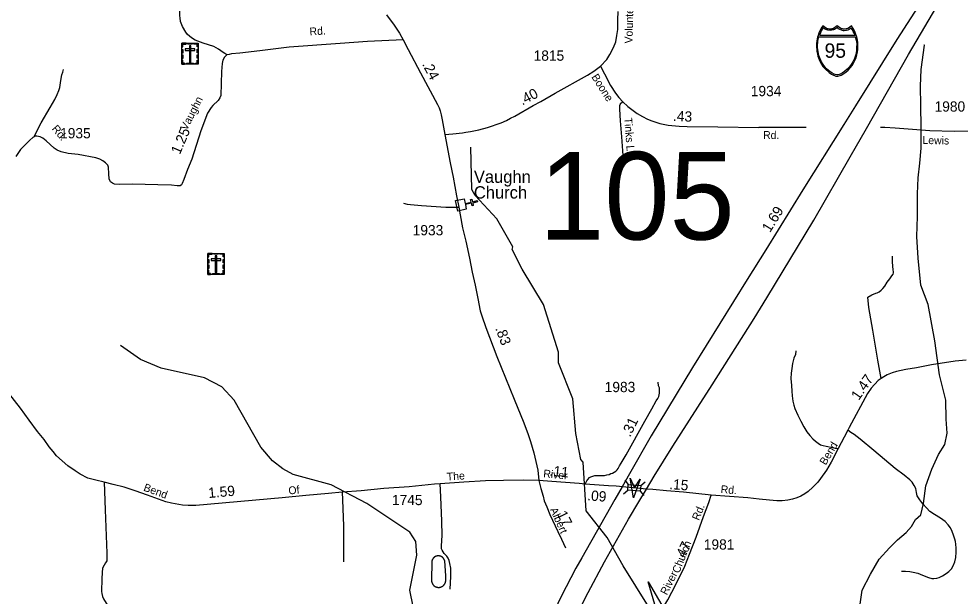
# Model space of a CAD drawing. Extents: x 2220236 to 2384410, y 720751 to 894131.
# Drawn here: x 2299448 to 2310891, y 767950 to 774975 of the extents above; entities that cross this region are included whole.
import ezdxf

# ---------------------------------------------------------------- set-up
doc = ezdxf.new("R2010")
doc.units = 0
doc.layers.add('Default', color=7, linetype='Continuous')

msp = doc.modelspace()

# ---------------------------------------------------------------- linework, layer by layer
at = {"layer": 'Default'}
for p, q in [((2306813, 769362), (2306857, 769310)), ((2307008, 769297), (2307061, 769341)), ((2306799, 769195), (2306852, 769239)), ((2307002, 769228), (2307047, 769175)), ((2304468, 768368), (2304464, 768145))]:
    msp.add_line(p, q, dxfattribs=at)
for points in [[(2311453, 776878), (2311350, 776706), (2311169, 776404), (2310909, 775982), (2310506, 775325), (2310120, 774722), (2309617, 773917), (2309477, 773688), (2308979, 772894), (2308528, 772165), (2308303, 771802), (2307636, 770733), (2307136, 769903), (2306871, 769438), (2306782, 769281)], [(2307079, 769254), (2307173, 769409), (2307400, 769774), (2307703, 770250), (2307875, 770521), (2308386, 771328), (2308543, 771581), (2309112, 772527), (2309554, 773295), (2309751, 773639), (2310264, 774540), (2310660, 775218), (2311194, 776164), (2311386, 776502), (2311488, 776681)], [(2301977, 774536), (2301952, 774553), (2301931, 774567), (2301876, 774607), (2301819, 774638), (2301689, 774680), (2301591, 774714), (2301546, 774744), (2301500, 774786), (2301478, 774813), (2301437, 774882), (2301415, 774941), (2301408, 774986), (2301406, 775010), (2301406, 775058), (2301405, 775362)], [(2306521, 774399), (2306596, 774481), (2306634, 774539), (2306679, 774627), (2306704, 774697), (2306719, 774773), (2306729, 774845), (2306731, 774961), (2306734, 775066)], [(2303918, 775022), (2304009, 774899), (2304076, 774799), (2304119, 774721)], [(2304119, 774721), (2303686, 774699), (2303356, 774674), (2302733, 774630), (2302378, 774587), (2302134, 774558), (2302034, 774548), (2302006, 774542), (2301977, 774536), (2301967, 774529), (2301947, 774507), (2301927, 774471), (2301918, 774433), (2301913, 774336), (2301902, 774044), (2301893, 774014), (2301871, 773982), (2301807, 773921), (2301785, 773898), (2301741, 773829), (2301659, 773613), (2301550, 773269), (2301497, 773142), (2301453, 773022), (2301432, 772973), (2301425, 772956), (2301410, 772944), (2301375, 772944), (2301304, 772953), (2301139, 772956), (2300830, 772965), (2300675, 772960), (2300612, 772964), (2300586, 772977), (2300562, 772991), (2300546, 773027), (2300541, 773087), (2300537, 773169), (2300532, 773195), (2300502, 773224), (2300469, 773246), (2300432, 773266), (2300385, 773284), (2300171, 773323), (2300047, 773337), (2299961, 773355), (2299915, 773378), (2299879, 773402), (2299782, 773489), (2299742, 773523), (2299708, 773540), (2299668, 773549), (2299646, 773547), (2299634, 773541), (2299619, 773531), (2299582, 773499), (2299545, 773464), (2299470, 773386), (2299410, 773301)], [(2304119, 774721), (2304181, 774601), (2304331, 774319), (2304536, 773933), (2304559, 773891), (2304572, 773855), (2304584, 773807), (2304596, 773746), (2304627, 773566)], [(2309613, 767423), (2309698, 768024), (2309803, 768217), (2309907, 768400), (2310034, 768540), (2310129, 768637), (2310234, 768724), (2310298, 768799), (2310350, 768885), (2310413, 768939), (2310444, 769078), (2310474, 769291), (2310546, 769494), (2310629, 769676), (2310703, 769794), (2310733, 769933), (2310721, 770102), (2310718, 770336), (2310640, 770643), (2310582, 771056), (2310503, 771501), (2310415, 771733), (2310380, 772062), (2310366, 772327), (2310374, 772571), (2310371, 772847), (2310380, 773039), (2310399, 773220), (2310419, 773401), (2310416, 773655), (2310413, 773921), (2310410, 774155), (2310419, 774357), (2310458, 774655), (2310448, 774654)], [(2299634, 773541), (2299665, 773599), (2299720, 773710), (2299828, 773897), (2299884, 773992), (2299915, 774056), (2299934, 774102), (2299946, 774140), (2299955, 774198), (2299963, 774247), (2299971, 774293), (2299982, 774327), (2299993, 774360)], [(2304627, 773566), (2304725, 773576), (2304841, 773589), (2304883, 773596), (2304940, 773605), (2305040, 773626), (2305146, 773653), (2305313, 773710), (2305377, 773737), (2305425, 773766), (2305478, 773792), (2305701, 773919), (2305794, 773968), (2305967, 774069), (2306359, 774289), (2306440, 774340), (2306521, 774399)], [(2306521, 774399), (2306566, 774304), (2306642, 774165), (2306703, 774071), (2306741, 774019), (2306790, 773965), (2306850, 773910), (2306964, 773823), (2307031, 773785), (2307092, 773755), (2307143, 773733), (2307241, 773701), (2307341, 773682), (2307475, 773668), (2307571, 773663), (2307946, 773661), (2308445, 773654)], [(2306790, 773965), (2306758, 773936), (2306752, 773918), (2306751, 773874), (2306759, 773733), (2306774, 773538), (2306790, 773313), (2306796, 773221)], [(2304627, 773566), (2304691, 773224), (2304727, 773048), (2304769, 772823), (2304797, 772684), (2304815, 772592), (2304843, 772434), (2304881, 772268), (2304925, 772061), (2304959, 771892), (2304995, 771736), (2305028, 771574), (2305058, 771421), (2305075, 771361), (2305126, 771218), (2305257, 770865), (2305470, 770349), (2305588, 770061), (2305640, 769918), (2305667, 769834), (2305708, 769693), (2305756, 769482), (2305770, 769357)], [(2309018, 773652), (2308712, 773651), (2308445, 773654)], [(2312403, 773619), (2312025, 773602), (2311449, 773603), (2311132, 773607), (2310820, 773604), (2310524, 773611), (2310102, 773646), (2309976, 773652), (2309923, 773653)], [(2307103, 767824), (2306795, 768319), (2306600, 768665), (2306346, 768990), (2306307, 769579), (2306281, 769614), (2306219, 769930), (2306182, 770351), (2306010, 770791), (2306009, 770919), (2305828, 771499), (2305565, 771928), (2305446, 772169), (2305454, 772202), (2305258, 772542), (2304997, 772824), (2304955, 772897), (2304941, 773412)], [(2304126, 772734), (2304170, 772720), (2304209, 772714), (2304345, 772702), (2304639, 772684), (2304733, 772684), (2304797, 772684)], [(2309929, 770599), (2309891, 770822), (2309828, 771185), (2309781, 771461), (2309767, 771587), (2309816, 771618), (2309864, 771636), (2309882, 771642), (2309905, 771654), (2309931, 771673), (2309951, 771693), (2309974, 771721), (2310005, 771772), (2310035, 771813), (2310060, 771846), (2310075, 771867), (2310081, 771883), (2310079, 771898), (2310078, 771919), (2310069, 772013), (2310067, 772052), (2310068, 772086)], [(2304630, 766196), (2304618, 766313), (2304439, 766687), (2304406, 767362), (2304354, 767609), (2304243, 767824), (2304200, 768023), (2304287, 768449), (2304276, 768616), (2304200, 768731), (2303680, 769078), (2303244, 769306), (2302785, 769432), (2302659, 769499), (2302533, 769596), (2302390, 769764), (2302067, 770335), (2301915, 770499), (2301706, 770605), (2301180, 770725), (2300929, 770830), (2300686, 771000)], [(2308893, 770937), (2308888, 770892), (2308871, 770845), (2308853, 770782), (2308843, 770720), (2308837, 770665), (2308833, 770598), (2308841, 770513), (2308844, 770446), (2308850, 770388), (2308859, 770321), (2308870, 770275), (2308882, 770235), (2308916, 770154), (2308956, 770080), (2308992, 770012), (2309026, 769949), (2309063, 769905), (2309099, 769866), (2309133, 769836), (2309167, 769811), (2309194, 769792), (2309225, 769783), (2309262, 769774), (2309338, 769758), (2309372, 769750), (2309409, 769747)], [(2310965, 770822), (2310830, 770808), (2310544, 770765), (2310359, 770730), (2310229, 770709), (2310116, 770684), (2310064, 770667), (2310004, 770643), (2309962, 770620), (2309929, 770599), (2309895, 770575), (2309808, 770480), (2309764, 770418), (2309541, 770004), (2309524, 769969), (2309482, 769885), (2309409, 769747), (2309322, 769582), (2309265, 769485), (2309194, 769380), (2309160, 769338), (2309099, 769275), (2309042, 769225), (2309002, 769194), (2308954, 769166), (2308907, 769147), (2308851, 769129), (2308795, 769118), (2308729, 769112), (2308661, 769111), (2308575, 769120), (2308449, 769130), (2308309, 769147), (2307865, 769180)], [(2305770, 769357), (2305579, 769360), (2305339, 769357), (2305122, 769352), (2304858, 769338), (2304571, 769317), (2304503, 769312), (2304195, 769282), (2303884, 769259), (2303608, 769232), (2303380, 769214), (2303213, 769198), (2302939, 769175), (2302650, 769146), (2301599, 769053), (2301505, 769054), (2301439, 769057), (2301303, 769082), (2301235, 769099), (2301012, 769180), (2300863, 769233), (2300727, 769275), (2300597, 769310), (2300487, 769337), (2300385, 769361), (2300288, 769387), (2300192, 769435), (2300133, 769476), (2300044, 769535), (2299977, 769595), (2299908, 769658), (2299864, 769711), (2299816, 769767), (2299755, 769857), (2299674, 769953), (2299573, 770090), (2299467, 770237), (2299248, 770519)], [(2306331, 769315), (2306335, 769323), (2306353, 769355), (2306364, 769371), (2306385, 769395), (2306400, 769402), (2306449, 769419), (2306466, 769419), (2306498, 769417), (2306531, 769417), (2306567, 769420), (2306596, 769425), (2306623, 769432), (2306644, 769441), (2306663, 769447), (2306687, 769459), (2306705, 769472), (2306720, 769487), (2306733, 769503), (2306752, 769537), (2306772, 769567), (2306831, 769668), (2307057, 770081), (2307142, 770228), (2307195, 770328), (2307214, 770357), (2307228, 770379), (2307234, 770400), (2307237, 770421), (2307238, 770440), (2307237, 770471), (2307235, 770486), (2307226, 770511), (2307219, 770556)], [(2310176, 768254), (2310228, 768254), (2310280, 768249), (2310320, 768243), (2310376, 768231), (2310434, 768205), (2310506, 768179), (2310546, 768166), (2310573, 768166), (2310607, 768169), (2310636, 768179), (2310675, 768196), (2310720, 768227), (2310755, 768249), (2310787, 768283), (2310807, 768318), (2310827, 768368), (2310839, 768419), (2310843, 768484), (2310843, 768535), (2310840, 768584), (2310834, 768617), (2310825, 768643), (2310810, 768691), (2310794, 768738), (2310772, 768782), (2310745, 768820), (2310709, 768859), (2310654, 768899), (2310580, 768945), (2310524, 768982), (2310482, 769025), (2310436, 769074), (2310400, 769124), (2310370, 769173), (2310359, 769210), (2310351, 769259), (2310332, 769297), (2310308, 769336), (2310278, 769367), (2310210, 769424), (2310102, 769504), (2309840, 769724), (2309675, 769862), (2309604, 769917), (2309564, 769943), (2309524, 769969)], [(2300487, 769337), (2300496, 769001), (2300518, 768475), (2300516, 768379), (2300503, 768355), (2300487, 768328), (2300467, 768292), (2300461, 768237), (2300457, 768161), (2300455, 768009), (2300459, 767981), (2300464, 767948), (2300479, 767919), (2300490, 767897), (2300518, 767851), (2300550, 767816), (2300615, 767753), (2300674, 767720), (2300741, 767691), (2300798, 767673), (2300841, 767671), (2300887, 767675)], [(2304693, 768035), (2304701, 768191), (2304699, 768291), (2304689, 768348), (2304679, 768386), (2304667, 768413), (2304651, 768437), (2304620, 768471), (2304606, 768490), (2304594, 768510), (2304588, 768526), (2304586, 768563), (2304594, 768689), (2304590, 768861), (2304577, 769160), (2304571, 769317)], [(2305770, 769357), (2305795, 769260), (2305822, 769168), (2305836, 769112), (2305865, 769037), (2305905, 768944), (2305999, 768737), (2306045, 768644), (2306092, 768537)], [(2306331, 769315), (2306260, 769321), (2305929, 769345), (2305770, 769357)], [(2303380, 769214), (2303384, 769122), (2303395, 768803), (2303395, 768675), (2303393, 768590), (2303393, 768458), (2303393, 768369)], [(2306782, 769281), (2306694, 769125), (2306293, 768418), (2306220, 768291), (2306042, 767948), (2305800, 767445), (2305475, 766664), (2305306, 766206), (2305135, 765692), (2305039, 765388)], [(2305198, 765358), (2305417, 765928), (2305571, 766299), (2305793, 766816), (2306037, 767338), (2306368, 767996), (2306568, 768369), (2306860, 768889), (2306985, 769098), (2307079, 769254)], [(2306782, 769281), (2306750, 769284), (2306708, 769287), (2306618, 769293), (2306331, 769315)], [(2307079, 769254), (2306918, 769269), (2306782, 769281)], [(2307865, 769180), (2307526, 769214), (2307323, 769231), (2307154, 769247), (2307079, 769254)], [(2306711, 766971), (2306745, 767022), (2306778, 767073), (2306831, 767153), (2306895, 767242), (2306982, 767362), (2307044, 767451), (2307118, 767563), (2307153, 767612), (2307214, 767704), (2307338, 767906), (2307435, 768091), (2307544, 768316), (2307602, 768461), (2307683, 768669), (2307773, 768918), (2307836, 769091), (2307865, 769180)], [(2304519, 768436), (2304517, 768435), (2304516, 768434), (2304515, 768434), (2304513, 768433), (2304512, 768433), (2304511, 768432), (2304510, 768431), (2304508, 768431), (2304507, 768430), (2304506, 768429), (2304505, 768429), (2304504, 768428), (2304503, 768427), (2304501, 768426), (2304500, 768426), (2304499, 768425), (2304498, 768424), (2304497, 768423), (2304496, 768422), (2304495, 768421), (2304494, 768420), (2304493, 768419), (2304492, 768418), (2304491, 768417), (2304490, 768416), (2304489, 768415), (2304488, 768414), (2304487, 768413), (2304486, 768412), (2304485, 768411), (2304484, 768410), (2304484, 768409), (2304483, 768408), (2304482, 768407), (2304481, 768406), (2304480, 768405), (2304480, 768403), (2304479, 768402), (2304478, 768401), (2304478, 768400), (2304477, 768399), (2304476, 768397), (2304476, 768396), (2304475, 768395), (2304474, 768394), (2304474, 768392), (2304473, 768391), (2304473, 768390), (2304472, 768388), (2304472, 768387), (2304471, 768386), (2304471, 768384), (2304471, 768383), (2304470, 768382), (2304470, 768380), (2304470, 768379), (2304469, 768378), (2304469, 768376), (2304469, 768375), (2304469, 768374), (2304468, 768372), (2304468, 768371), (2304468, 768370), (2304468, 768368)], [(2304625, 768379), (2304625, 768380), (2304625, 768381), (2304624, 768383), (2304624, 768384), (2304624, 768385), (2304623, 768387), (2304623, 768388), (2304622, 768389), (2304622, 768391), (2304621, 768392), (2304621, 768393), (2304620, 768394), (2304619, 768396), (2304619, 768397), (2304618, 768398), (2304618, 768399), (2304617, 768401), (2304616, 768402), (2304615, 768403), (2304615, 768404), (2304614, 768405), (2304613, 768406), (2304612, 768408), (2304612, 768409), (2304611, 768410), (2304610, 768411), (2304609, 768412), (2304608, 768413), (2304607, 768414), (2304606, 768415), (2304605, 768416), (2304604, 768417), (2304603, 768418), (2304602, 768419), (2304601, 768420), (2304600, 768421), (2304599, 768422), (2304598, 768423), (2304597, 768424), (2304596, 768424), (2304595, 768425), (2304594, 768426), (2304593, 768427), (2304592, 768428), (2304590, 768428), (2304589, 768429), (2304588, 768430), (2304587, 768431), (2304586, 768431), (2304584, 768432), (2304583, 768433), (2304582, 768433), (2304581, 768434), (2304579, 768434), (2304578, 768435), (2304577, 768435), (2304576, 768436), (2304574, 768436), (2304573, 768437), (2304572, 768437), (2304570, 768438), (2304569, 768438), (2304568, 768438), (2304566, 768439), (2304565, 768439), (2304564, 768439), (2304562, 768440), (2304561, 768440), (2304559, 768440), (2304558, 768440), (2304557, 768440), (2304555, 768441), (2304554, 768441), (2304553, 768441), (2304551, 768441), (2304550, 768441), (2304548, 768441), (2304547, 768441), (2304546, 768441), (2304544, 768441), (2304543, 768441), (2304541, 768441), (2304540, 768441), (2304539, 768440), (2304537, 768440), (2304536, 768440), (2304535, 768440), (2304533, 768440), (2304532, 768439), (2304530, 768439), (2304529, 768439), (2304528, 768438), (2304526, 768438), (2304525, 768438), (2304524, 768437), (2304522, 768437), (2304521, 768436), (2304520, 768436), (2304519, 768436)], [(2304638, 768145), (2304637, 768199), (2304631, 768321), (2304625, 768379)], [(2304464, 768145), (2304464, 768143), (2304464, 768142), (2304464, 768140), (2304464, 768139), (2304464, 768137), (2304465, 768136), (2304465, 768134), (2304465, 768133), (2304465, 768131), (2304465, 768130), (2304466, 768128), (2304466, 768127), (2304466, 768125), (2304467, 768124), (2304467, 768122), (2304467, 768121), (2304468, 768119), (2304468, 768118), (2304469, 768116), (2304469, 768115), (2304470, 768114), (2304470, 768112), (2304471, 768111), (2304471, 768109), (2304472, 768108), (2304473, 768107), (2304473, 768105), (2304474, 768104), (2304475, 768103), (2304475, 768101), (2304476, 768100), (2304477, 768099), (2304478, 768097), (2304478, 768096), (2304479, 768095), (2304480, 768094), (2304481, 768092), (2304482, 768091), (2304483, 768090), (2304484, 768089), (2304485, 768088), (2304486, 768087), (2304487, 768085), (2304488, 768084), (2304489, 768083), (2304490, 768082), (2304491, 768081), (2304492, 768080), (2304493, 768079), (2304494, 768078), (2304495, 768077), (2304497, 768076), (2304498, 768075), (2304499, 768074), (2304500, 768073), (2304501, 768073), (2304503, 768072), (2304504, 768071), (2304505, 768070), (2304506, 768069), (2304508, 768069), (2304509, 768068), (2304510, 768067), (2304512, 768066), (2304513, 768066), (2304514, 768065), (2304516, 768064), (2304517, 768064), (2304519, 768063), (2304520, 768063), (2304521, 768062), (2304523, 768062), (2304524, 768061), (2304526, 768061), (2304527, 768060), (2304529, 768060), (2304530, 768060), (2304532, 768059), (2304533, 768059), (2304534, 768059), (2304536, 768058), (2304537, 768058), (2304539, 768058), (2304540, 768058), (2304542, 768057), (2304543, 768057), (2304545, 768057), (2304546, 768057), (2304548, 768057), (2304549, 768057), (2304551, 768057), (2304552, 768057), (2304554, 768057), (2304555, 768057), (2304557, 768057), (2304558, 768057), (2304560, 768057), (2304561, 768058), (2304563, 768058)], [(2304563, 768058), (2304564, 768058), (2304566, 768058), (2304567, 768059), (2304569, 768059), (2304570, 768059), (2304572, 768060), (2304573, 768060), (2304575, 768060), (2304576, 768061), (2304578, 768061), (2304579, 768062), (2304580, 768062), (2304582, 768063), (2304583, 768063), (2304585, 768064), (2304586, 768064), (2304587, 768065), (2304589, 768066), (2304590, 768066), (2304591, 768067), (2304593, 768068), (2304594, 768069), (2304595, 768069), (2304597, 768070), (2304598, 768071), (2304599, 768072), (2304600, 768073), (2304602, 768073), (2304603, 768074), (2304604, 768075), (2304605, 768076), (2304606, 768077), (2304608, 768078), (2304609, 768079), (2304610, 768080), (2304611, 768081), (2304612, 768082), (2304613, 768083), (2304614, 768084), (2304615, 768085), (2304616, 768087), (2304617, 768088), (2304618, 768089), (2304619, 768090), (2304620, 768091), (2304621, 768092), (2304622, 768094), (2304623, 768095), (2304623, 768096), (2304624, 768097), (2304625, 768099), (2304626, 768100), (2304627, 768101), (2304627, 768103), (2304628, 768104), (2304629, 768105), (2304629, 768107), (2304630, 768108), (2304631, 768109), (2304631, 768111), (2304632, 768112), (2304632, 768114), (2304633, 768115), (2304633, 768116), (2304634, 768118), (2304634, 768119), (2304635, 768121), (2304635, 768122), (2304635, 768124), (2304636, 768125), (2304636, 768127), (2304636, 768128), (2304636, 768130), (2304637, 768131), (2304637, 768133), (2304637, 768134), (2304637, 768136), (2304637, 768137), (2304637, 768139), (2304638, 768140), (2304638, 768142), (2304638, 768143), (2304638, 768145)]]:
    msp.add_lwpolyline(points, dxfattribs=at)
for points in [[(2309396, 774278), (2309406, 774278), (2309418, 774281), (2309431, 774285), (2309445, 774291), (2309466, 774303), (2309483, 774313), (2309502, 774326), (2309528, 774349), (2309554, 774377), (2309577, 774408), (2309595, 774437), (2309611, 774470), (2309625, 774501), (2309636, 774536), (2309643, 774570), (2309646, 774606), (2309649, 774646), (2309646, 774690), (2309638, 774736), (2309631, 774764), (2309620, 774798), (2309611, 774820), (2309590, 774858), (2309571, 774888), (2309544, 774869), (2309526, 774859), (2309515, 774854), (2309504, 774852), (2309484, 774850), (2309471, 774850), (2309459, 774853), (2309449, 774855), (2309441, 774859), (2309396, 774888), (2309352, 774859), (2309343, 774855), (2309333, 774853), (2309324, 774850), (2309309, 774850), (2309297, 774850), (2309285, 774852), (2309276, 774854), (2309266, 774859), (2309220, 774888), (2309203, 774862), (2309188, 774837), (2309173, 774801), (2309163, 774773), (2309157, 774750), (2309148, 774708), (2309144, 774672), (2309143, 774646), (2309148, 774581), (2309155, 774547), (2309162, 774519), (2309186, 774459), (2309204, 774425), (2309219, 774401), (2309241, 774374), (2309253, 774361), (2309297, 774322), (2309327, 774301), (2309351, 774289), (2309363, 774284), (2309380, 774279)], [(2309226, 774867), (2309215, 774850), (2309202, 774827), (2309192, 774804), (2309182, 774777), (2309613, 774777), (2309603, 774800), (2309592, 774822), (2309581, 774843), (2309567, 774863), (2309543, 774847), (2309526, 774839), (2309511, 774834), (2309499, 774832), (2309481, 774830), (2309473, 774831), (2309447, 774836), (2309429, 774844), (2309412, 774855), (2309399, 774868), (2309365, 774847), (2309350, 774840), (2309332, 774836), (2309313, 774833), (2309284, 774836), (2309260, 774844), (2309241, 774855)], [(2309616, 774756), (2309620, 774744), (2309627, 774717), (2309630, 774696), (2309634, 774672), (2309632, 774631), (2309630, 774588), (2309626, 774563), (2309621, 774540), (2309614, 774515), (2309603, 774481), (2309587, 774452), (2309567, 774420), (2309545, 774392), (2309536, 774381), (2309518, 774362), (2309486, 774336), (2309462, 774319), (2309434, 774302), (2309420, 774296), (2309403, 774292), (2309390, 774293), (2309373, 774298), (2309360, 774301), (2309330, 774317), (2309306, 774333), (2309266, 774366), (2309245, 774391), (2309225, 774420), (2309207, 774450), (2309188, 774490), (2309175, 774530), (2309165, 774573), (2309158, 774626), (2309157, 774658), (2309159, 774689), (2309162, 774705), (2309166, 774725), (2309174, 774756)], [(2301430, 774677), (2301629, 774677), (2301629, 774422), (2301430, 774422)], [(2301430, 774634), (2301442, 774634), (2301442, 774666), (2301482, 774666), (2301482, 774677), (2301430, 774677)], [(2301430, 774559), (2301430, 774603), (2301442, 774603), (2301442, 774559)], [(2301471, 774609), (2301471, 774590), (2301589, 774590), (2301589, 774609)], [(2301504, 774677), (2301556, 774677), (2301556, 774666), (2301504, 774666)], [(2301539, 774648), (2301521, 774648), (2301521, 774445), (2301539, 774445)], [(2301629, 774634), (2301618, 774634), (2301618, 774666), (2301577, 774666), (2301577, 774677), (2301629, 774677)], [(2301618, 774561), (2301618, 774604), (2301629, 774604), (2301629, 774561)], [(2301430, 774492), (2301430, 774536), (2301442, 774536), (2301442, 774492)], [(2301463, 774422), (2301463, 774434), (2301441, 774434), (2301441, 774474), (2301430, 774474), (2301430, 774422)], [(2301596, 774422), (2301596, 774434), (2301618, 774434), (2301618, 774474), (2301629, 774474), (2301629, 774422)], [(2301618, 774495), (2301618, 774538), (2301629, 774538), (2301629, 774495)], [(2301488, 774434), (2301573, 774434), (2301573, 774422), (2301488, 774422)], [(2304860, 772786), (2304872, 772730), (2304947, 772746), (2304940, 772778), (2304956, 772781), (2304962, 772750), (2305021, 772763), (2305025, 772747), (2304966, 772734), (2304973, 772703), (2304957, 772700), (2304950, 772731), (2304876, 772714), (2304888, 772658), (2304784, 772635), (2304756, 772763)], [(2301745, 772121), (2301945, 772121), (2301945, 771866), (2301745, 771866)], [(2301745, 772078), (2301757, 772078), (2301757, 772110), (2301797, 772110), (2301797, 772121), (2301745, 772121)], [(2301820, 772121), (2301871, 772121), (2301871, 772110), (2301820, 772110)], [(2301854, 772092), (2301836, 772092), (2301836, 771889), (2301854, 771889)], [(2301945, 772078), (2301933, 772078), (2301933, 772110), (2301893, 772110), (2301893, 772121), (2301945, 772121)], [(2301745, 772004), (2301745, 772047), (2301757, 772047), (2301757, 772004)], [(2301745, 771936), (2301745, 771980), (2301757, 771980), (2301757, 771936)], [(2301786, 772053), (2301786, 772034), (2301904, 772034), (2301904, 772053)], [(2301933, 772005), (2301933, 772048), (2301945, 772048), (2301945, 772005)], [(2301933, 771939), (2301933, 771982), (2301945, 771982), (2301945, 771939)], [(2301779, 771866), (2301779, 771878), (2301757, 771878), (2301757, 771918), (2301745, 771918), (2301745, 771866)], [(2301803, 771878), (2301888, 771878), (2301888, 771867), (2301803, 771867)], [(2301911, 771866), (2301911, 771878), (2301933, 771878), (2301933, 771918), (2301945, 771918), (2301945, 771866)], [(2307003, 769375), (2306920, 769146), (2306878, 769386), (2306931, 769267)], [(2306857, 769310), (2307008, 769297), (2307002, 769227), (2306852, 769239)], [(2307100, 768123), (2307504, 767432), (2306809, 767829), (2307220, 767713)]]:
    msp.add_lwpolyline(points, close=True, dxfattribs=at)

# ---------------------------------------------------------------- texts
for s, height, rotation, p in [('Volunteer', 95, 88.4885, (2306907, 774674)), ('Rd.', 95, 3.8864, (2302985, 774772)), ('.24', 125, 298.0056, (2304347, 774423)), ('Boone', 95, 302.3358, (2306405, 774268)), ('.40', 125, 27.6833, (2305568, 773919)), ('Vaughn', 95, 62.9417, (2301490, 773609)), ('.43', 125, 357.0801, (2307398, 773734)), ('Rd.', 95, 310.2004, (2299843, 773634)), ('Tinks Ln', 95, 274.1777, (2306808, 773770)), ('1.25', 125, 66.7625, (2301406, 773317)), ('Rd.', 95, 359.1772, (2308495, 773515)), ('Lewis', 95, 358.6833, (2310432, 773453)), ('1.69', 125, 58.2344, (2308579, 772367)), ('.83', 125, 290.3577, (2305238, 771208)), ('1.47', 125, 55.3291, (2309658, 770325)), ('.31', 125, 64.3071, (2306880, 769878)), ('Bend', 95, 59.4123, (2309257, 769537)), ('The', 95, 4.1521, (2304654, 769356)), ('River', 95, 354.4429, (2305820, 769397)), ('.11', 125, 353.8095, (2305895, 769418)), ('Bend', 95, 339.8848, (2300956, 769236)), ('.15', 125, 355.4968, (2307351, 769254)), ('1.59', 125, 5.1195, (2301756, 769144)), ('Of', 95, 5.7209, (2302730, 769187)), ('.09', 125, 355.4999, (2306354, 769117)), ('Rd.', 95, 355.4311, (2307977, 769206)), ('Albert', 95, 294.2611, (2305902, 769004)), ('.17', 125, 296.7152, (2305965, 768994)), ('Rd.', 95, 68.0795, (2307715, 768865)), ('Church', 95, 68.1169, (2307474, 768221)), ('.47', 125, 63.2746, (2307522, 768366)), ('River', 95, 63.2746, (2307325, 767957))]:
    msp.add_text(s, height=height, rotation=rotation, dxfattribs=at).set_placement(p)
for s, height, p in [('1815', 125, (2305706, 774465)), ('95', 175, (2309243, 774501)), ('1934', 125, (2308346, 774034)), ('1980', 125, (2310580, 773846)), ('1935', 125, (2299950, 773521)), ('105', 1066.3, (2305772, 772289)), ('Vaughn', 150, (2304980, 772979)), ('Church', 150, (2304980, 772788)), ('1933', 125, (2304236, 772341)), ('1983', 125, (2306570, 770433)), ('1745', 125, (2303984, 769058)), ('1981', 125, (2307775, 768517))]:
    msp.add_text(s, height=height, dxfattribs=at).set_placement(p)

doc.saveas('drawing.dxf')
